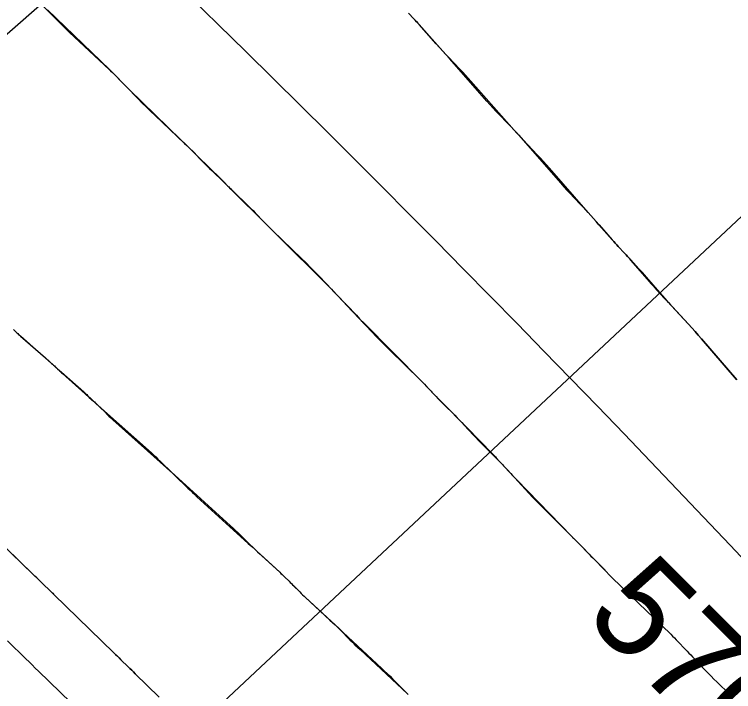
# Model space of a CAD drawing. Extents: x 954385 to 988206, y 1868364 to 1924553.
# Drawn here: x 955857.75 to 955901.49, y 1922885.18 to 1922926.39 of the extents above; entities that cross this region are included whole.
import ezdxf

# ---------------------------------------------------------------- set-up
doc = ezdxf.new("R2010")
doc.units = 0
for name, color, linetype in [('1', 7, 'Continuous'), ('Default', 7, 'Continuous'), ('Ex_Major Contours', 7, 'Continuous'), ('Ex_Minor Contours', 7, 'Continuous'), ('Slopes', 7, 'Continuous')]:
    doc.layers.add(name, color=color, linetype=linetype)

msp = doc.modelspace()

# ---------------------------------------------------------------- linework, layer by layer
at = {"layer": '1'}
for points in [[(955859.756, 1922926.661), (955863.526, 1922923.039), (955863.565, 1922923.001), (955863.604, 1922922.963), (955863.714, 1922922.857), (955863.726, 1922922.845), (955863.764, 1922922.807), (955864.347, 1922922.207), (955864.446, 1922922.106), (955864.546, 1922922.006), (955864.646, 1922921.906), (955864.747, 1922921.807), (955867.879, 1922918.761), (955868.133, 1922918.514), (955868.387, 1922918.266), (955868.64, 1922918.018), (955868.893, 1922917.77), (955870.301, 1922916.389), (955870.355, 1922916.335), (955870.41, 1922916.28), (955870.464, 1922916.226), (955870.518, 1922916.17), (955870.738, 1922915.943), (955870.788, 1922915.89), (955870.838, 1922915.838), (955870.889, 1922915.786), (955870.939, 1922915.734), (955871.14, 1922915.525), (955871.19, 1922915.473), (955871.241, 1922915.421), (955871.292, 1922915.37), (955871.343, 1922915.319), (955872.696, 1922913.983), (955872.939, 1922913.743), (955873.181, 1922913.503), (955873.423, 1922913.263), (955873.665, 1922913.022), (955876.83, 1922909.87), (955876.935, 1922909.765), (955877.039, 1922909.659), (955877.143, 1922909.553), (955877.245, 1922909.445), (955877.859, 1922908.802), (955877.878, 1922908.783), (955877.93, 1922908.731), (955877.938, 1922908.722), (955877.947, 1922908.713), (955877.956, 1922908.703), (955877.965, 1922908.694), (955878.548, 1922908.075), (955878.649, 1922907.969), (955878.75, 1922907.864), (955878.851, 1922907.76), (955878.954, 1922907.656), (955882.591, 1922903.988), (955882.638, 1922903.941), (955882.684, 1922903.893), (955882.73, 1922903.845), (955882.776, 1922903.796), (955882.958, 1922903.602), (955883.004, 1922903.553), (955883.05, 1922903.505), (955883.096, 1922903.457), (955883.142, 1922903.409), (955884.379, 1922902.152), (955884.6, 1922901.926), (955884.821, 1922901.701), (955885.043, 1922901.475), (955885.264, 1922901.249), (955886.835, 1922899.641), (955886.892, 1922899.583), (955886.948, 1922899.524), (955887.005, 1922899.465), (955887.06, 1922899.405), (955887.283, 1922899.166), (955887.338, 1922899.106), (955887.394, 1922899.046), (955887.449, 1922898.986), (955887.505, 1922898.926), (955887.941, 1922898.454), (955888.032, 1922898.355), (955888.124, 1922898.257), (955888.217, 1922898.16), (955888.31, 1922898.063), (955891.647, 1922894.618), (955891.684, 1922894.58), (955891.721, 1922894.542), (955891.759, 1922894.505), (955891.796, 1922894.468), (955892.006, 1922894.263), (955892.022, 1922894.247), (955892.038, 1922894.231), (955892.086, 1922894.182), (955892.101, 1922894.166), (955892.713, 1922893.535), (955892.818, 1922893.427), (955892.924, 1922893.32), (955893.03, 1922893.214), (955893.137, 1922893.108), (955893.683, 1922892.57)], [(955881.713, 1922926.461), (955882.04, 1922926.12), (955882.122, 1922926.034), (955882.202, 1922925.948), (955882.282, 1922925.861), (955882.361, 1922925.773), (955883.474, 1922924.523), (955883.641, 1922924.337), (955883.81, 1922924.152), (955883.98, 1922923.969), (955884.152, 1922923.787), (955884.843, 1922923.062), (955885.015, 1922922.88), (955885.185, 1922922.696), (955885.353, 1922922.511), (955885.52, 1922922.324), (955888.314, 1922919.166), (955888.324, 1922919.155), (955888.344, 1922919.133), (955888.354, 1922919.122), (955888.404, 1922919.065), (955888.418, 1922919.049), (955890.978, 1922916.12), (955891.173, 1922915.899), (955891.369, 1922915.681), (955891.568, 1922915.464), (955891.769, 1922915.249), (955892.637, 1922914.329), (955892.807, 1922914.146), (955892.976, 1922913.962), (955893.142, 1922913.777), (955893.307, 1922913.589), (955894.106, 1922912.669), (955894.198, 1922912.564), (955894.29, 1922912.461), (955894.383, 1922912.359), (955894.477, 1922912.257), (955894.856, 1922911.852), (955894.95, 1922911.751), (955895.043, 1922911.648), (955895.135, 1922911.545), (955895.226, 1922911.441), (955896.361, 1922910.128), (955896.475, 1922909.997), (955896.59, 1922909.867), (955896.707, 1922909.739), (955896.824, 1922909.611), (955897.297, 1922909.103), (955897.415, 1922908.976), (955897.533, 1922908.849), (955897.651, 1922908.722), (955897.768, 1922908.595), (955898.746, 1922907.535), (955898.947, 1922907.315), (955899.146, 1922907.093), (955899.344, 1922906.869), (955899.539, 1922906.644), (955901.688, 1922904.145)], [(955857.692, 1922907.215), (955857.903, 1922907.014), (955857.955, 1922906.964), (955858.009, 1922906.914), (955858.063, 1922906.865), (955858.117, 1922906.817), (955859.636, 1922905.479), (955859.882, 1922905.262), (955860.128, 1922905.045), (955860.374, 1922904.828), (955860.619, 1922904.61), (955861.971, 1922903.413), (955862.031, 1922903.359), (955862.09, 1922903.304), (955862.149, 1922903.249), (955862.208, 1922903.194), (955862.44, 1922902.97), (955862.498, 1922902.914), (955862.556, 1922902.858), (955862.614, 1922902.802), (955862.672, 1922902.746), (955863.263, 1922902.173), (955863.382, 1922902.059), (955863.501, 1922901.947), (955863.621, 1922901.835), (955863.743, 1922901.725), (955867.384, 1922898.458), (955867.419, 1922898.426), (955867.466, 1922898.384), (955867.476, 1922898.374), (955867.496, 1922898.355), (955868.304, 1922897.561), (955868.44, 1922897.429), (955868.577, 1922897.298), (955868.716, 1922897.168), (955868.856, 1922897.039), (955871.977, 1922894.197), (955872.184, 1922894.009), (955872.39, 1922893.821), (955872.596, 1922893.632), (955872.802, 1922893.443), (955873.891, 1922892.443), (955873.964, 1922892.376), (955874.036, 1922892.308), (955874.107, 1922892.239), (955874.177, 1922892.17), (955874.458, 1922891.891), (955874.528, 1922891.822), (955874.598, 1922891.752), (955874.669, 1922891.682), (955874.739, 1922891.612), (955875.11, 1922891.241), (955875.196, 1922891.157), (955875.282, 1922891.073), (955875.37, 1922890.99), (955875.458, 1922890.907), (955876.761, 1922889.7), (955877.008, 1922889.472), (955877.255, 1922889.243), (955877.501, 1922889.014), (955877.747, 1922888.784), (955880.102, 1922886.584), (955880.267, 1922886.428), (955880.432, 1922886.27), (955880.595, 1922886.11), (955880.756, 1922885.949), (955881.694, 1922885.005)], [(955866.561, 1922884.837), (955865.106, 1922886.268), (955864.997, 1922886.374), (955864.889, 1922886.481), (955864.78, 1922886.588), (955864.671, 1922886.694), (955864.234, 1922887.119), (955864.016, 1922887.332), (955863.798, 1922887.544), (955860.159, 1922891.092), (955860.077, 1922891.172), (955860.051, 1922891.197), (955859.357, 1922891.865), (955859.238, 1922891.98), (955859.119, 1922892.094), (955859.001, 1922892.208), (955858.882, 1922892.322), (955855.521, 1922895.56)], [(955861.847, 1922883.862), (955859.214, 1922886.428), (955859.024, 1922886.613), (955858.834, 1922886.799), (955858.644, 1922886.984), (955858.453, 1922887.169), (955857.327, 1922888.268)]]:
    msp.add_lwpolyline(points, dxfattribs=at)
at = {"layer": 'Default'}
msp.add_arc((955068.332, 1922107.114), 1145.916, 31.460692, 46.414195, dxfattribs=at)
at = {"layer": 'Ex_Major Contours'}
msp.add_lwpolyline([(955858.946, 1922927.465), (955860.303, 1922926.086), (955860.57, 1922925.818), (955860.84, 1922925.553), (955861.112, 1922925.291), (955861.387, 1922925.031), (955863.537, 1922923.024), (955863.55, 1922923.012), (955863.563, 1922923), (955863.576, 1922922.987), (955863.589, 1922922.974), (955863.657, 1922922.909), (955863.689, 1922922.878), (955863.733, 1922922.835), (955863.743, 1922922.825), (955863.754, 1922922.814), (955863.765, 1922922.803), (955863.775, 1922922.793), (955865.273, 1922921.251), (955865.528, 1922920.992), (955865.785, 1922920.735), (955866.045, 1922920.482), (955866.308, 1922920.231), (955868.105, 1922918.534), (955868.246, 1922918.4), (955868.385, 1922918.264), (955868.522, 1922918.127), (955868.658, 1922917.988), (955869.198, 1922917.429), (955869.334, 1922917.29), (955869.471, 1922917.152), (955869.61, 1922917.016), (955869.75, 1922916.881), (955870.515, 1922916.151), (955870.677, 1922915.995), (955870.84, 1922915.839), (955871.002, 1922915.683), (955871.164, 1922915.526), (955871.864, 1922914.848), (955871.999, 1922914.717), (955872.132, 1922914.584), (955872.264, 1922914.45), (955872.395, 1922914.315), (955872.917, 1922913.772), (955873.048, 1922913.637), (955873.18, 1922913.503), (955873.314, 1922913.37), (955873.449, 1922913.238), (955875.217, 1922911.527), (955875.489, 1922911.262), (955875.758, 1922910.994), (955876.024, 1922910.723), (955876.288, 1922910.45), (955877.855, 1922908.814), (955877.859, 1922908.808), (955877.864, 1922908.803), (955877.869, 1922908.798), (955877.873, 1922908.792), (955877.89, 1922908.77), (955877.895, 1922908.765), (955877.899, 1922908.759), (955877.904, 1922908.754), (955877.909, 1922908.749), (955877.94, 1922908.717), (955877.952, 1922908.705), (955877.958, 1922908.699), (955879.5, 1922907.063), (955879.76, 1922906.789), (955880.023, 1922906.518), (955880.289, 1922906.25), (955880.557, 1922905.984), (955882.44, 1922904.135), (955882.562, 1922904.014), (955882.683, 1922903.891), (955882.803, 1922903.768), (955882.921, 1922903.643), (955883.393, 1922903.141), (955883.512, 1922903.016), (955883.631, 1922902.892), (955883.752, 1922902.768), (955883.873, 1922902.646), (955884.528, 1922901.994), (955884.674, 1922901.847), (955884.819, 1922901.699), (955884.962, 1922901.549), (955885.104, 1922901.397), (955885.668, 1922900.788), (955885.81, 1922900.637), (955885.953, 1922900.487), (955886.097, 1922900.338), (955886.243, 1922900.19), (955887.03, 1922899.403), (955887.21, 1922899.222), (955887.387, 1922899.04), (955887.562, 1922898.855), (955887.736, 1922898.669), (955888.811, 1922897.505), (955889.048, 1922897.25), (955889.288, 1922896.997), (955889.531, 1922896.746), (955889.775, 1922896.497), (955891.669, 1922894.589), (955891.693, 1922894.564), (955891.718, 1922894.54), (955891.744, 1922894.515), (955891.769, 1922894.491), (955891.88, 1922894.387), (955891.901, 1922894.367), (955891.922, 1922894.347), (955891.943, 1922894.327), (955891.964, 1922894.307), (955892.046, 1922894.225), (955892.067, 1922894.205), (955892.087, 1922894.184), (955892.107, 1922894.163), (955892.128, 1922894.143), (955893.695, 1922892.526), (955893.964, 1922892.25), (955894.236, 1922891.978), (955894.51, 1922891.707), (955894.786, 1922891.44), (955896.635, 1922889.665), (955896.761, 1922889.544), (955896.888, 1922889.422), (955897.014, 1922889.3), (955897.14, 1922889.178), (955897.668, 1922888.666), (955897.782, 1922888.555), (955897.894, 1922888.443), (955898.005, 1922888.33), (955898.116, 1922888.215), (955898.553, 1922887.755), (955898.663, 1922887.64), (955898.772, 1922887.525), (955898.882, 1922887.411), (955898.992, 1922887.296), (955899.783, 1922886.467), (955899.952, 1922886.291), (955900.123, 1922886.117), (955900.295, 1922885.944), (955900.468, 1922885.773), (955901.264, 1922884.991)], dxfattribs=at)
at = {"layer": 'Ex_Minor Contours'}
for points in [[(955901.67, 1922904.165), (955899.539, 1922906.648), (955899.344, 1922906.873), (955899.147, 1922907.096), (955898.948, 1922907.318), (955898.747, 1922907.537), (955897.939, 1922908.413), (955897.737, 1922908.633), (955897.538, 1922908.854), (955897.34, 1922909.077), (955897.144, 1922909.301), (955896.189, 1922910.403), (955896.078, 1922910.531), (955895.965, 1922910.657), (955895.852, 1922910.783), (955895.738, 1922910.908), (955895.236, 1922911.45), (955895.141, 1922911.551), (955895.047, 1922911.652), (955894.952, 1922911.754), (955894.858, 1922911.855), (955894.478, 1922912.258), (955894.384, 1922912.36), (955894.29, 1922912.462), (955894.198, 1922912.565), (955894.106, 1922912.669), (955893.304, 1922913.587), (955893.14, 1922913.775), (955892.976, 1922913.963), (955892.812, 1922914.151), (955892.648, 1922914.339), (955890.299, 1922917.023), (955890.115, 1922917.232), (955889.928, 1922917.439), (955889.74, 1922917.644), (955889.55, 1922917.848), (955888.41, 1922919.058), (955888.403, 1922919.065), (955888.397, 1922919.073), (955888.384, 1922919.089), (955888.378, 1922919.097), (955888.371, 1922919.104), (955888.333, 1922919.142), (955888.319, 1922919.157), (955888.304, 1922919.172), (955887.211, 1922920.314), (955887.027, 1922920.508), (955886.846, 1922920.704), (955886.667, 1922920.901), (955886.489, 1922921.101), (955884.206, 1922923.699), (955884.007, 1922923.925), (955883.808, 1922924.15), (955883.608, 1922924.375), (955883.407, 1922924.6), (955882.36, 1922925.771), (955882.281, 1922925.858), (955882.201, 1922925.945), (955882.12, 1922926.032), (955882.039, 1922926.118), (955881.711, 1922926.459)], [(955857.695, 1922907.218), (955857.906, 1922907.016), (955857.959, 1922906.966), (955858.013, 1922906.916), (955858.067, 1922906.867), (955858.121, 1922906.819), (955860.018, 1922905.149), (955860.075, 1922905.098), (955860.131, 1922905.047), (955860.187, 1922904.995), (955860.241, 1922904.943), (955860.46, 1922904.732), (955860.514, 1922904.679), (955860.57, 1922904.627), (955860.626, 1922904.576), (955860.682, 1922904.525), (955862.058, 1922903.299), (955862.306, 1922903.078), (955862.555, 1922902.857), (955862.803, 1922902.635), (955863.05, 1922902.414), (955866.081, 1922899.702), (955866.216, 1922899.58), (955866.35, 1922899.456), (955866.483, 1922899.331), (955866.615, 1922899.205), (955867.397, 1922898.447), (955867.407, 1922898.438), (955867.471, 1922898.373), (955867.479, 1922898.365), (955867.488, 1922898.357), (955867.496, 1922898.349), (955867.505, 1922898.341), (955870.897, 1922895.268), (955871.051, 1922895.128), (955871.203, 1922894.986), (955871.353, 1922894.843), (955871.502, 1922894.698), (955872.096, 1922894.115), (955872.245, 1922893.97), (955872.395, 1922893.826), (955872.546, 1922893.683), (955872.699, 1922893.541), (955873.891, 1922892.442), (955873.963, 1922892.374), (955874.035, 1922892.306), (955874.106, 1922892.237), (955874.176, 1922892.168), (955874.456, 1922891.889), (955874.526, 1922891.819), (955874.596, 1922891.75), (955874.666, 1922891.68), (955874.736, 1922891.61), (955875.107, 1922891.239), (955875.193, 1922891.154), (955875.279, 1922891.071), (955875.366, 1922890.988), (955875.454, 1922890.906), (955876.938, 1922889.533), (955877.095, 1922889.387), (955877.25, 1922889.238), (955877.403, 1922889.089), (955877.555, 1922888.937), (955878.16, 1922888.328), (955878.312, 1922888.177), (955878.465, 1922888.027), (955878.62, 1922887.878), (955878.776, 1922887.731), (955881.657, 1922885.04)], [(955855.521, 1922895.559), (955858.883, 1922892.322), (955859.121, 1922892.094), (955859.358, 1922891.866), (955860.052, 1922891.197), (955860.069, 1922891.181), (955860.086, 1922891.163), (955860.135, 1922891.114), (955860.159, 1922891.091), (955863.796, 1922887.544), (955863.905, 1922887.438), (955864.015, 1922887.332), (955864.124, 1922887.225), (955864.233, 1922887.119), (955864.67, 1922886.693), (955864.779, 1922886.587), (955864.888, 1922886.48), (955864.997, 1922886.373), (955865.106, 1922886.267), (955866.561, 1922884.837)], [(955857.326, 1922888.267), (955858.452, 1922887.169), (955858.642, 1922886.984), (955858.832, 1922886.799), (955859.023, 1922886.613), (955859.213, 1922886.428), (955861.846, 1922883.861)]]:
    msp.add_lwpolyline(points, dxfattribs=at)
at = {"layer": 'Slopes'}
for points in [[(955907.131, 1922968.928), (955850.387, 1922919.125), (955852.313, 1922924.808), (955850.387, 1922919.125), (955856.271, 1922920.298)], [(955907.131, 1922918.928), (955752.999, 1922774.431), (955754.738, 1922780.174), (955752.999, 1922774.431), (955758.842, 1922775.796)]]:
    msp.add_lwpolyline(points, dxfattribs=at)

# ---------------------------------------------------------------- texts
at = {"layer": '1'}
msp.add_text('570', height=6, rotation=314.9851, dxfattribs=at).set_placement((955892.319, 1922889.691))

doc.saveas('drawing.dxf')
